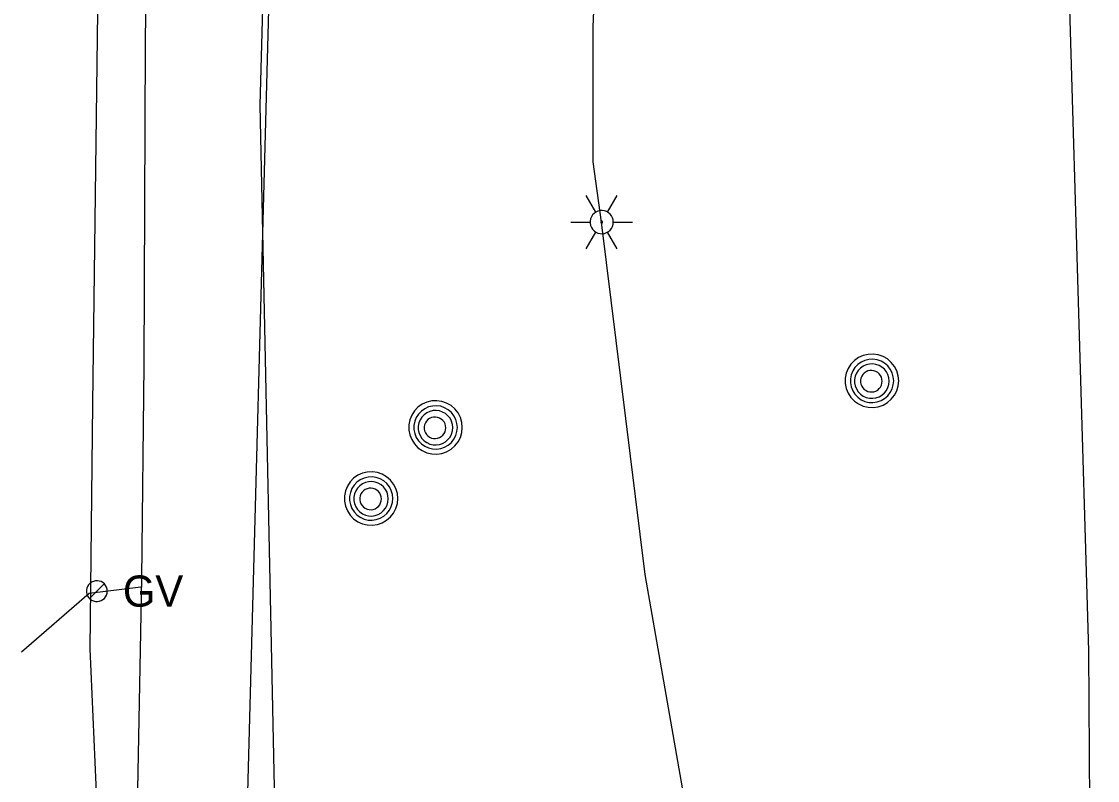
# Model space of a CAD drawing. Extents: x 600849 to 606371, y 330010 to 403088.
# Drawn here: x 602026 to 602158.6, y 368331.3 to 368425 of the extents above; entities that cross this region are included whole.
import ezdxf

# ---------------------------------------------------------------- set-up
doc = ezdxf.new("R2010")
doc.units = 0
for name, color, linetype in [('E_LTG', 7, 'Continuous'), ('E_UTL_E_UG', 7, 'Continuous'), ('E_UTL_G', 7, 'Continuous'), ('E_UTL_G_UG', 7, 'Continuous'), ('E_UTL_MH', 7, 'Continuous'), ('E_UTL_Overhead', 7, 'Continuous'), ('E_UTL_T_UG', 7, 'Continuous'), ('E_UTL_W_UG', 7, 'Continuous')]:
    doc.layers.add(name, color=color, linetype=linetype)

msp = doc.modelspace()

# ---------------------------------------------------------------- linework, layer by layer
at = {"layer": 'E_LTG'}
for points in [[(602096.78, 368401.45), (602095.58, 368403.52)], [(602098.2, 368401.45), (602099.4, 368403.52)], [(602098.92, 368400.22), (602098.89, 368400.49), (602098.82, 368400.75), (602098.69, 368400.99), (602098.52, 368401.2), (602098.32, 368401.38), (602098.08, 368401.52), (602097.83, 368401.61), (602097.56, 368401.64), (602097.29, 368401.63), (602097.02, 368401.57), (602096.78, 368401.45), (602096.55, 368401.3), (602096.37, 368401.1), (602096.22, 368400.87), (602096.12, 368400.62), (602096.07, 368400.35), (602096.07, 368400.08), (602096.12, 368399.81), (602096.22, 368399.56), (602096.37, 368399.33), (602096.55, 368399.14), (602096.78, 368398.98), (602097.02, 368398.87), (602097.29, 368398.8), (602097.56, 368398.79), (602097.83, 368398.83), (602098.08, 368398.92), (602098.32, 368399.05), (602098.52, 368399.23), (602098.69, 368399.44), (602098.82, 368399.69), (602098.89, 368399.95), (602098.92, 368400.22)], [(602098.92, 368400.22), (602098.89, 368400.49), (602098.82, 368400.75), (602098.69, 368400.99), (602098.52, 368401.2), (602098.32, 368401.38), (602098.08, 368401.52), (602097.83, 368401.61), (602097.56, 368401.64), (602097.29, 368401.63), (602097.02, 368401.57), (602096.78, 368401.45), (602096.55, 368401.3), (602096.37, 368401.1), (602096.22, 368400.87), (602096.12, 368400.62), (602096.07, 368400.35), (602096.07, 368400.08), (602096.12, 368399.81), (602096.22, 368399.56), (602096.37, 368399.33), (602096.55, 368399.14), (602096.78, 368398.98), (602097.02, 368398.87), (602097.29, 368398.8), (602097.56, 368398.79), (602097.83, 368398.83), (602098.08, 368398.92), (602098.32, 368399.05), (602098.52, 368399.23), (602098.69, 368399.44), (602098.82, 368399.69), (602098.89, 368399.95), (602098.92, 368400.22)], [(602098.92, 368400.22), (602098.89, 368400.49), (602098.82, 368400.75), (602098.69, 368400.99), (602098.52, 368401.2), (602098.32, 368401.38), (602098.08, 368401.52), (602097.83, 368401.61), (602097.56, 368401.64), (602097.29, 368401.63), (602097.02, 368401.57), (602096.78, 368401.45), (602096.55, 368401.3), (602096.37, 368401.1), (602096.22, 368400.87), (602096.12, 368400.62), (602096.07, 368400.35), (602096.07, 368400.08), (602096.12, 368399.81), (602096.22, 368399.56), (602096.37, 368399.33), (602096.55, 368399.14), (602096.78, 368398.98), (602097.02, 368398.87), (602097.29, 368398.8), (602097.56, 368398.79), (602097.83, 368398.83), (602098.08, 368398.92), (602098.32, 368399.05), (602098.52, 368399.23), (602098.69, 368399.44), (602098.82, 368399.69), (602098.89, 368399.95), (602098.92, 368400.22)], [(602097.61, 368400.22), (602097.61, 368400.24), (602097.6, 368400.26), (602097.59, 368400.28), (602097.58, 368400.3), (602097.56, 368400.31), (602097.54, 368400.33), (602097.52, 368400.33), (602097.5, 368400.34), (602097.47, 368400.34), (602097.45, 368400.33), (602097.43, 368400.32), (602097.41, 368400.31), (602097.4, 368400.29), (602097.38, 368400.27), (602097.38, 368400.25), (602097.37, 368400.23), (602097.37, 368400.21), (602097.38, 368400.18), (602097.38, 368400.16), (602097.4, 368400.14), (602097.41, 368400.13), (602097.43, 368400.11), (602097.45, 368400.1), (602097.47, 368400.1), (602097.5, 368400.1), (602097.52, 368400.1), (602097.54, 368400.11), (602097.56, 368400.12), (602097.58, 368400.14), (602097.59, 368400.15), (602097.6, 368400.17), (602097.61, 368400.19), (602097.61, 368400.22)], [(602093.68, 368400.22), (602096.06, 368400.22)], [(602095.58, 368396.92), (602096.78, 368398.98)], [(602099.4, 368396.92), (602098.2, 368398.98)], [(602098.92, 368400.22), (602101.3, 368400.22)]]:
    msp.add_lwpolyline(points, dxfattribs=at)
at = {"layer": 'E_UTL_E_UG'}
for points in [[(602063.62, 367768.81), (602057.04, 367823.28), (602048.82, 367853.83), (602043.14, 367869.22), (602039.3, 367882.31), (602033.93, 367899.89), (602033.03, 367915.58), (602032.85, 367983.69), (602032.6, 367993.25), (602034.38, 368042.58), (602034.61, 368087.2), (602036.4, 368128.48), (602036.06, 368184.31), (602035.9, 368268.45), (602035.28, 368327.99), (602034.44, 368347.59), (602034.75, 368377.79), (602035.59, 368442.38), (602036.65, 368479.27), (602031.91, 368543.82)], [(602051.83, 368177.97), (602068.77, 368178.91), (602104.94, 368180.11), (602120.47, 368178.71), (602120.23, 368212.78), (602119.65, 368244.52), (602115.82, 368284.06), (602113.38, 368296.56), (602102.86, 368356.74), (602097.49, 368400.22), (602096.43, 368407.67), (602096.43, 368424.31), (602097.91, 368459.79), (602098.36, 368508.89), (602098.63, 368509.93)]]:
    msp.add_lwpolyline(points, dxfattribs=at)
at = {"layer": 'E_UTL_G'}
for points in [[(602036.55, 368354.69), (602036.52, 368354.93), (602036.45, 368355.17), (602036.34, 368355.38), (602036.19, 368355.58), (602036.01, 368355.74), (602035.8, 368355.86), (602035.56, 368355.94), (602035.32, 368355.97), (602035.08, 368355.96), (602034.84, 368355.9), (602034.62, 368355.8), (602034.42, 368355.66), (602034.25, 368355.48), (602034.12, 368355.28), (602034.03, 368355.05), (602033.98, 368354.81), (602033.98, 368354.57), (602034.03, 368354.33), (602034.12, 368354.1), (602034.25, 368353.9), (602034.42, 368353.72), (602034.62, 368353.58), (602034.84, 368353.48), (602035.08, 368353.42), (602035.32, 368353.41), (602035.56, 368353.44), (602035.8, 368353.52), (602036.01, 368353.64), (602036.19, 368353.8), (602036.34, 368354), (602036.45, 368354.21), (602036.52, 368354.45), (602036.55, 368354.69)], [(602034.35, 368353.78), (602036.17, 368355.6)]]:
    msp.add_lwpolyline(points, dxfattribs=at)
at = {"layer": 'E_UTL_G_UG'}
for points in [[(602038.62, 368144.1), (602037.43, 368146.16), (602036.17, 368148.99), (602037.69, 368183.72), (602038.58, 368226.28), (602038.77, 368256.42), (602039.18, 368272.97), (602039.09, 368287.15), (602039.36, 368292.01), (602039.42, 368304.58), (602040.29, 368328.1), (602040.63, 368347.43), (602040.79, 368356.26), (602041.08, 368382.58), (602041.26, 368422.12), (602041.55, 368450.67), (602041.34, 368472.06), (602040.31, 368500.65), (602039.52, 368542.31)], [(602040.69, 368355.19), (602034.32, 368354.39), (602025.97, 368347.18)]]:
    msp.add_lwpolyline(points, dxfattribs=at)
at = {"layer": 'E_UTL_MH'}
for points in [[(602134.11, 368380.64), (602134.05, 368381.26), (602133.87, 368381.86), (602133.58, 368382.42), (602133.2, 368382.91), (602132.72, 368383.33), (602132.18, 368383.64), (602131.59, 368383.84), (602130.97, 368383.93), (602130.34, 368383.9), (602129.73, 368383.76), (602129.16, 368383.5), (602128.65, 368383.13), (602128.21, 368382.68), (602127.88, 368382.15), (602127.64, 368381.57), (602127.52, 368380.95), (602127.52, 368380.32), (602127.64, 368379.71), (602127.88, 368379.13), (602128.21, 368378.6), (602128.65, 368378.14), (602129.16, 368377.78), (602129.73, 368377.52), (602130.34, 368377.37), (602130.97, 368377.34), (602131.59, 368377.43), (602132.18, 368377.64), (602132.72, 368377.95), (602133.2, 368378.36), (602133.58, 368378.85), (602133.87, 368379.41), (602134.05, 368380.01), (602134.11, 368380.64)], [(602133.49, 368380.63), (602133.44, 368381.14), (602133.3, 368381.63), (602133.07, 368382.08), (602132.75, 368382.48), (602132.37, 368382.81), (602131.93, 368383.07), (602131.45, 368383.23), (602130.94, 368383.31), (602130.44, 368383.28), (602129.94, 368383.16), (602129.48, 368382.95), (602129.06, 368382.66), (602128.71, 368382.29), (602128.44, 368381.86), (602128.25, 368381.39), (602128.15, 368380.89), (602128.15, 368380.38), (602128.25, 368379.88), (602128.44, 368379.41), (602128.71, 368378.98), (602129.06, 368378.61), (602129.48, 368378.31), (602129.94, 368378.1), (602130.44, 368377.98), (602130.94, 368377.96), (602131.45, 368378.03), (602131.93, 368378.2), (602132.37, 368378.45), (602132.75, 368378.79), (602133.07, 368379.19), (602133.3, 368379.64), (602133.44, 368380.13), (602133.49, 368380.63)], [(602132.93, 368380.6), (602132.89, 368381.01), (602132.78, 368381.4), (602132.59, 368381.76), (602132.34, 368382.07), (602132.04, 368382.34), (602131.69, 368382.54), (602131.3, 368382.67), (602130.9, 368382.73), (602130.5, 368382.71), (602130.1, 368382.62), (602129.74, 368382.45), (602129.41, 368382.21), (602129.13, 368381.92), (602128.91, 368381.58), (602128.76, 368381.2), (602128.68, 368380.81), (602128.68, 368380.4), (602128.76, 368380), (602128.91, 368379.63), (602129.13, 368379.29), (602129.41, 368379), (602129.74, 368378.76), (602130.1, 368378.59), (602130.5, 368378.5), (602130.9, 368378.48), (602131.3, 368378.54), (602131.69, 368378.67), (602132.04, 368378.87), (602132.34, 368379.14), (602132.59, 368379.45), (602132.78, 368379.81), (602132.89, 368380.2), (602132.93, 368380.6)], [(602132.07, 368380.59), (602132.05, 368380.84), (602131.98, 368381.08), (602131.86, 368381.31), (602131.71, 368381.51), (602131.52, 368381.67), (602131.3, 368381.8), (602131.06, 368381.88), (602130.81, 368381.92), (602130.55, 368381.91), (602130.31, 368381.85), (602130.08, 368381.74), (602129.87, 368381.6), (602129.7, 368381.41), (602129.56, 368381.2), (602129.46, 368380.96), (602129.42, 368380.72), (602129.42, 368380.46), (602129.46, 368380.21), (602129.56, 368379.98), (602129.7, 368379.77), (602129.87, 368379.58), (602130.08, 368379.44), (602130.31, 368379.33), (602130.55, 368379.27), (602130.81, 368379.26), (602131.06, 368379.29), (602131.3, 368379.38), (602131.52, 368379.5), (602131.71, 368379.67), (602131.86, 368379.87), (602131.98, 368380.09), (602132.05, 368380.34), (602132.07, 368380.59)], [(602080.31, 368374.89), (602080.25, 368375.51), (602080.08, 368376.11), (602079.79, 368376.67), (602079.4, 368377.17), (602078.93, 368377.58), (602078.38, 368377.89), (602077.79, 368378.1), (602077.17, 368378.18), (602076.54, 368378.15), (602075.93, 368378.01), (602075.36, 368377.75), (602074.85, 368377.38), (602074.42, 368376.93), (602074.08, 368376.4), (602073.85, 368375.82), (602073.73, 368375.2), (602073.73, 368374.57), (602073.85, 368373.96), (602074.08, 368373.38), (602074.42, 368372.85), (602074.85, 368372.39), (602075.36, 368372.03), (602075.93, 368371.77), (602076.54, 368371.62), (602077.17, 368371.59), (602077.79, 368371.68), (602078.38, 368371.89), (602078.93, 368372.2), (602079.4, 368372.61), (602079.79, 368373.1), (602080.08, 368373.66), (602080.25, 368374.26), (602080.31, 368374.89)], [(602079.7, 368374.88), (602079.65, 368375.39), (602079.5, 368375.88), (602079.27, 368376.33), (602078.96, 368376.73), (602078.57, 368377.06), (602078.13, 368377.32), (602077.65, 368377.49), (602077.15, 368377.56), (602076.64, 368377.53), (602076.14, 368377.41), (602075.68, 368377.2), (602075.27, 368376.91), (602074.92, 368376.54), (602074.64, 368376.11), (602074.45, 368375.64), (602074.35, 368375.14), (602074.35, 368374.63), (602074.45, 368374.13), (602074.64, 368373.66), (602074.92, 368373.23), (602075.27, 368372.86), (602075.68, 368372.57), (602076.14, 368372.35), (602076.64, 368372.23), (602077.15, 368372.21), (602077.65, 368372.28), (602078.13, 368372.45), (602078.57, 368372.7), (602078.96, 368373.04), (602079.27, 368373.44), (602079.5, 368373.89), (602079.65, 368374.38), (602079.7, 368374.88)], [(602079.13, 368374.86), (602079.09, 368375.26), (602078.98, 368375.65), (602078.8, 368376.01), (602078.54, 368376.32), (602078.24, 368376.59), (602077.89, 368376.79), (602077.51, 368376.92), (602077.11, 368376.98), (602076.7, 368376.96), (602076.31, 368376.87), (602075.94, 368376.7), (602075.61, 368376.46), (602075.33, 368376.17), (602075.11, 368375.83), (602074.96, 368375.46), (602074.88, 368375.06), (602074.88, 368374.65), (602074.96, 368374.26), (602075.11, 368373.88), (602075.33, 368373.54), (602075.61, 368373.25), (602075.94, 368373.01), (602076.31, 368372.84), (602076.7, 368372.75), (602077.11, 368372.73), (602077.51, 368372.79), (602077.89, 368372.92), (602078.24, 368373.12), (602078.54, 368373.39), (602078.8, 368373.7), (602078.98, 368374.06), (602079.09, 368374.45), (602079.13, 368374.86)], [(602078.28, 368374.84), (602078.25, 368375.09), (602078.18, 368375.34), (602078.07, 368375.56), (602077.91, 368375.76), (602077.72, 368375.92), (602077.5, 368376.05), (602077.26, 368376.13), (602077.01, 368376.17), (602076.76, 368376.16), (602076.51, 368376.1), (602076.28, 368375.99), (602076.07, 368375.85), (602075.9, 368375.66), (602075.76, 368375.45), (602075.67, 368375.22), (602075.62, 368374.97), (602075.62, 368374.71), (602075.67, 368374.46), (602075.76, 368374.23), (602075.9, 368374.02), (602076.07, 368373.83), (602076.28, 368373.69), (602076.51, 368373.58), (602076.76, 368373.52), (602077.01, 368373.51), (602077.26, 368373.55), (602077.5, 368373.63), (602077.72, 368373.76), (602077.91, 368373.92), (602078.07, 368374.12), (602078.18, 368374.34), (602078.25, 368374.59), (602078.28, 368374.84)], [(602072.37, 368366.12), (602072.31, 368366.74), (602072.13, 368367.34), (602071.85, 368367.9), (602071.46, 368368.4), (602070.98, 368368.81), (602070.44, 368369.12), (602069.85, 368369.33), (602069.23, 368369.41), (602068.6, 368369.38), (602067.99, 368369.24), (602067.42, 368368.98), (602066.91, 368368.61), (602066.48, 368368.16), (602066.14, 368367.63), (602065.9, 368367.05), (602065.79, 368366.43), (602065.79, 368365.8), (602065.9, 368365.19), (602066.14, 368364.61), (602066.48, 368364.08), (602066.91, 368363.62), (602067.42, 368363.26), (602067.99, 368363), (602068.6, 368362.85), (602069.23, 368362.82), (602069.85, 368362.91), (602070.44, 368363.12), (602070.98, 368363.43), (602071.46, 368363.84), (602071.85, 368364.33), (602072.13, 368364.89), (602072.31, 368365.49), (602072.37, 368366.12)], [(602071.76, 368366.11), (602071.71, 368366.62), (602071.56, 368367.11), (602071.33, 368367.56), (602071.02, 368367.96), (602070.63, 368368.29), (602070.19, 368368.55), (602069.71, 368368.72), (602069.21, 368368.79), (602068.7, 368368.76), (602068.2, 368368.64), (602067.74, 368368.43), (602067.33, 368368.14), (602066.97, 368367.77), (602066.7, 368367.34), (602066.51, 368366.87), (602066.41, 368366.37), (602066.41, 368365.86), (602066.51, 368365.36), (602066.7, 368364.89), (602066.97, 368364.46), (602067.33, 368364.09), (602067.74, 368363.8), (602068.2, 368363.58), (602068.7, 368363.46), (602069.21, 368363.44), (602069.71, 368363.51), (602070.19, 368363.68), (602070.63, 368363.93), (602071.02, 368364.27), (602071.33, 368364.67), (602071.56, 368365.12), (602071.71, 368365.61), (602071.76, 368366.11)], [(602071.19, 368366.09), (602071.15, 368366.49), (602071.04, 368366.88), (602070.85, 368367.24), (602070.6, 368367.55), (602070.3, 368367.82), (602069.95, 368368.02), (602069.56, 368368.15), (602069.16, 368368.21), (602068.76, 368368.19), (602068.37, 368368.1), (602068, 368367.93), (602067.67, 368367.69), (602067.39, 368367.4), (602067.17, 368367.06), (602067.02, 368366.69), (602066.94, 368366.29), (602066.94, 368365.88), (602067.02, 368365.49), (602067.17, 368365.11), (602067.39, 368364.77), (602067.67, 368364.48), (602068, 368364.24), (602068.37, 368364.07), (602068.76, 368363.98), (602069.16, 368363.96), (602069.56, 368364.02), (602069.95, 368364.15), (602070.3, 368364.35), (602070.6, 368364.62), (602070.85, 368364.93), (602071.04, 368365.29), (602071.15, 368365.68), (602071.19, 368366.09)], [(602070.34, 368366.07), (602070.31, 368366.32), (602070.24, 368366.57), (602070.13, 368366.79), (602069.97, 368366.99), (602069.78, 368367.16), (602069.56, 368367.28), (602069.32, 368367.36), (602069.07, 368367.4), (602068.82, 368367.39), (602068.57, 368367.33), (602068.34, 368367.22), (602068.13, 368367.08), (602067.96, 368366.89), (602067.82, 368366.68), (602067.73, 368366.45), (602067.68, 368366.2), (602067.68, 368365.94), (602067.73, 368365.69), (602067.82, 368365.46), (602067.96, 368365.25), (602068.13, 368365.06), (602068.34, 368364.92), (602068.57, 368364.81), (602068.82, 368364.75), (602069.07, 368364.74), (602069.32, 368364.78), (602069.56, 368364.86), (602069.78, 368364.99), (602069.97, 368365.15), (602070.13, 368365.35), (602070.24, 368365.57), (602070.31, 368365.82), (602070.34, 368366.07)]]:
    msp.add_lwpolyline(points, dxfattribs=at)
at = {"layer": 'E_UTL_Overhead'}
msp.add_lwpolyline([(602049.62, 366998.37), (602049.43, 367090.32), (602050.33, 367289.54), (602050.21, 367450.04), (602046.65, 367600.38), (602051.29, 367697.52), (602053.8, 367901.24), (602051.89, 368080.89), (602055.16, 368276.21), (602053.08, 368301.06), (602057.62, 368469.75), (602045.39, 368617.17), (602046.06, 368815.09), (602047.67, 369060.69), (602047.72, 369211.87), (602048.36, 369250.01), (602048.54, 369288.25), (602049.4, 369442.5), (602049.76, 369613.32), (602051.08, 369789.61)], dxfattribs=at)
at = {"layer": 'E_UTL_T_UG'}
msp.add_lwpolyline([(602051.34, 368009.14), (602051.89, 368080.89), (602055.36, 368086.98), (602053.17, 368186.65), (602052.96, 368247.29), (602057.14, 368287.65), (602056.92, 368311.6), (602057.26, 368326.5), (602055.41, 368414.65), (602056.51, 368455.04), (602056.73, 368477.07), (602056.88, 368545.29), (602056.27, 368673.81), (602055.65, 368695.47), (602057.54, 368813.47), (602059, 368959.42), (602058.48, 369087.55)], dxfattribs=at)
at = {"layer": 'E_UTL_W_UG'}
msp.add_lwpolyline([(602152.75, 366995.85), (602154.04, 367120.41), (602154.82, 367274.91), (602154.85, 367280.06), (602155.51, 367346.25), (602155.3, 367427.76), (602153.59, 367525.35), (602155.62, 367569.03), (602154.98, 367573.69), (602152.27, 367596.21), (602153.25, 367736.28), (602154.14, 367843.75), (602155.2, 367981.06), (602156.64, 368132.29), (602156.41, 368137.78), (602158.61, 368205.69), (602157.53, 368347.32), (602155.12, 368429.53), (602155.41, 368532.9), (602154.38, 368609.08)], dxfattribs=at)

# ---------------------------------------------------------------- texts
at = {"layer": 'E_UTL_G'}
msp.add_text('GV', height=3.85, dxfattribs=at).set_placement((602038.47, 368352.77))

doc.saveas('drawing.dxf')
